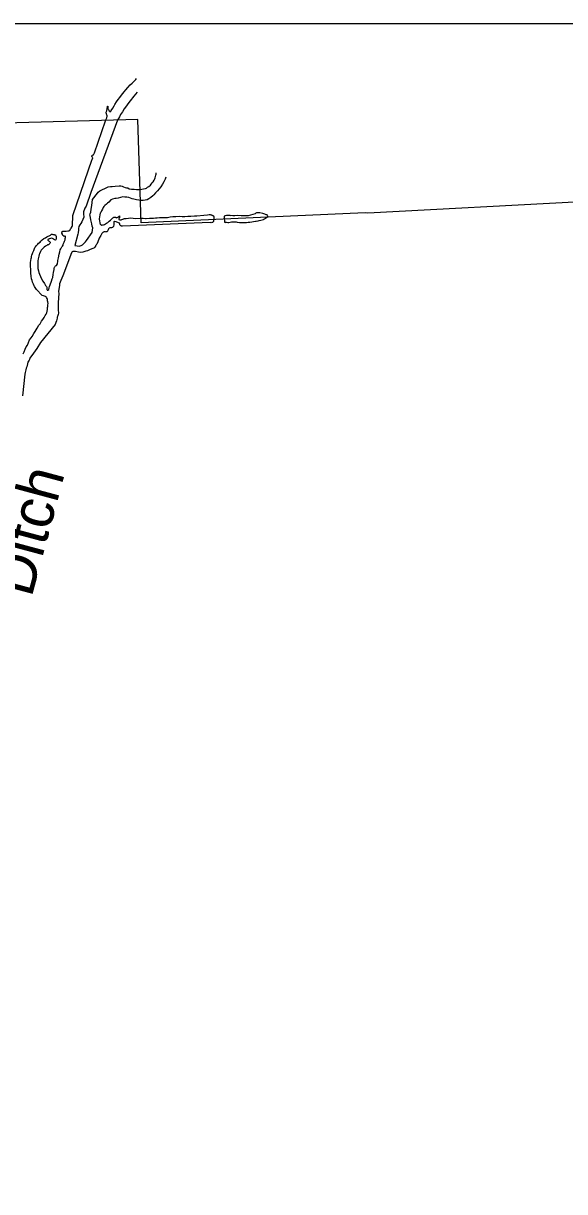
# Model space of a CAD drawing. Extents: x 1720274 to 1751788, y 372074 to 391887.
# Drawn here: x 1723587 to 1724650, y 388953 to 391250 of the extents above; entities that cross this region are included whole.
import ezdxf

# ---------------------------------------------------------------- set-up
doc = ezdxf.new("R2010")
doc.units = 0
for name, color, linetype in [('Level 2', 7, 'Continuous'), ('Level 9', 7, 'Continuous'), ('R_Draft', 7, 'Continuous')]:
    doc.layers.add(name, color=color, linetype=linetype)

msp = doc.modelspace()

# ---------------------------------------------------------------- linework, layer by layer
at = {"layer": 'Level 2'}
msp.add_lwpolyline([(1725918.9, 390953.1), (1725520.8, 390936.9), (1725105.9, 390920.6), (1725102.6, 390920.9), (1724681.3, 390898.6), (1724262.9, 390876.8), (1724258, 390877.1), (1723818.3, 390857.8), (1723811.7, 391060.7), (1723478.2, 391051.4)], dxfattribs=at)
at = {"layer": 'Level 9'}
for points in [[(1723753.5, 391080), (1723754.4, 391078.7), (1723754.8, 391077.7), (1723755.5, 391076.8), (1723756.2, 391076.4), (1723756.2, 391075.9), (1723756.8, 391075.8), (1723757, 391075.5), (1723757.2, 391075.5), (1723758.8, 391077.4), (1723759.3, 391078.4), (1723762.2, 391083), (1723764.7, 391087.2), (1723766.5, 391090.4), (1723769.8, 391095.4), (1723772.5, 391099.7), (1723775.8, 391103.6), (1723779.5, 391108.2), (1723784.8, 391114.9), (1723788.1, 391119), (1723792.1, 391123.7), (1723796.2, 391128.5), (1723800, 391132.1), (1723803, 391134.7), (1723805.3, 391137.4), (1723807.4, 391139.6), (1723808.7, 391141.1)], [(1723810.3, 391114.4), (1723803.5, 391106.3), (1723796.7, 391097.2), (1723791.8, 391091.4), (1723788.9, 391087.7), (1723784.7, 391081.4), (1723781.1, 391075.4), (1723777.7, 391070.2), (1723775.6, 391066.1), (1723771.8, 391059.5), (1723719.4, 390916.9), (1723709.8, 390890), (1723707.2, 390886.6), (1723704.7, 390879.4), (1723705, 390875.3), (1723705.5, 390868.5), (1723701.3, 390859.7), (1723699.4, 390856.5), (1723697.3, 390853.8), (1723695.3, 390850), (1723694.8, 390846.5), (1723694.7, 390843.6), (1723694.2, 390838), (1723693.7, 390835.3), (1723687.8, 390812.9), (1723696.6, 390811.8), (1723701.2, 390813.4), (1723702.9, 390814.3), (1723705.5, 390816.6), (1723708.4, 390820.3), (1723710.5, 390822.7), (1723721.8, 390838.8), (1723722.9, 390847.4), (1723721.8, 390851.3), (1723721.4, 390855.3), (1723719.3, 390863.7), (1723718.4, 390868.2), (1723717.7, 390871.4), (1723717.4, 390872.4), (1723717.7, 390875.2), (1723718.9, 390878.3), (1723719.6, 390884.2), (1723720.9, 390891.4), (1723722.6, 390903.5), (1723732.4, 390915.8), (1723733.7, 390917.5), (1723737, 390920.6), (1723740.6, 390922.5), (1723747.8, 390926), (1723750.4, 390927.3), (1723753.3, 390928), (1723757.5, 390928.9), (1723761.3, 390929.2), (1723767, 390929.6), (1723774.8, 390930.5), (1723778.2, 390930.2), (1723780.9, 390929.4), (1723783.5, 390928.6), (1723786.6, 390927.3), (1723789.2, 390926.5), (1723791.9, 390926.1), (1723794.6, 390924.4), (1723798.8, 390923.6), (1723804.3, 390923.5), (1723808.9, 390923.2), (1723812.4, 390923), (1723815.2, 390923.2), (1723819, 390923.8), (1723822.3, 390924.2), (1723826.2, 390925), (1723828.2, 390925.9), (1723830.7, 390927.7), (1723833.2, 390929.1), (1723836.1, 390931.4), (1723837.8, 390933.3), (1723839.8, 390936.1), (1723841.5, 390938.2), (1723843.6, 390941.4), (1723844.2, 390942.4), (1723844.7, 390943.8), (1723845.4, 390945.8), (1723846, 390948.5), (1723846.7, 390951), (1723847.2, 390953.2), (1723847.5, 390955.5)], [(1723647.1, 390767.8), (1723647.6, 390770.4), (1723648.1, 390771.2), (1723648.9, 390772.2), (1723649.9, 390773.1), (1723651.9, 390773.9), (1723653.4, 390776.8), (1723653.6, 390778.3), (1723654.1, 390780.7), (1723654.5, 390783.8), (1723655.1, 390786.3), (1723655.4, 390788.6), (1723657.2, 390796.2), (1723658, 390800.4), (1723659.1, 390804.4), (1723659.9, 390806.6), (1723661.3, 390809.2), (1723662.2, 390810.5), (1723663.2, 390811.7), (1723664.5, 390813.6), (1723665.1, 390815.4), (1723666.6, 390819.3), (1723667.7, 390821.7), (1723668.4, 390824.2), (1723668.9, 390826.6), (1723669.1, 390828.4), (1723669.2, 390829.2), (1723669.3, 390829.6), (1723669.3, 390829.8), (1723669.4, 390830.3), (1723669.4, 390830.9), (1723668.9, 390831.2), (1723668.1, 390831.3), (1723667, 390830.4), (1723666.9, 390830.6), (1723665.9, 390831), (1723664, 390832.8), (1723663.6, 390834.6), (1723663.4, 390835.1), (1723662.4, 390837.2), (1723662.2, 390838.5), (1723662.2, 390838.6), (1723662.6, 390839.3), (1723662.7, 390839.6), (1723663.1, 390840.3), (1723664, 390841), (1723666.4, 390840.9), (1723668, 390841), (1723670.4, 390841.2), (1723674.1, 390841.6), (1723676.1, 390842.1), (1723677.8, 390842.8), (1723678.7, 390843.7), (1723679.5, 390845.7), (1723680.4, 390847), (1723682.5, 390850.6), (1723682.9, 390851.8), (1723683.9, 390871.7), (1723722, 390982.4), (1723722.7, 390983.5), (1723722.7, 390983.4), (1723722.8, 390985.6), (1723722.6, 390986.2), (1723721.9, 390987), (1723721.6, 390987.4), (1723721.4, 390988.2), (1723721, 390989), (1723722.2, 390990), (1723722.5, 390990.5), (1723723.9, 390990.9), (1723724.3, 390991.3), (1723725, 390992.3), (1723725.9, 390993.6), (1723726.4, 390995.4), (1723748.2, 391058.3), (1723749.1, 391061), (1723750.5, 391063.6), (1723750.8, 391065.4), (1723751, 391066.8), (1723751.4, 391068.4), (1723750.8, 391069.2), (1723749.8, 391072.6), (1723749.4, 391073.2), (1723749.4, 391074.2), (1723749.2, 391074.6), (1723749.3, 391074.9), (1723749.9, 391076.1), (1723750.5, 391077.6), (1723750.7, 391078.1), (1723751.2, 391081.3), (1723751.4, 391082.7), (1723751.6, 391084.8), (1723751.9, 391086.6), (1723752.2, 391087.1), (1723752.4, 391087.1), (1723752.4, 391086.9), (1723752.5, 391085.5), (1723752.3, 391083.6), (1723752.4, 391082.5), (1723752.8, 391081.4), (1723753.5, 391080)], [(1723866.5, 390947.2), (1723865.2, 390943.1), (1723862.7, 390938), (1723859.6, 390933.5), (1723856.3, 390928), (1723853.6, 390924.5), (1723850.1, 390920.6), (1723846, 390916.3), (1723842.9, 390912.6), (1723841, 390910.4), (1723837.1, 390907.2), (1723833.2, 390904.7), (1723829.9, 390902.7), (1723826, 390901.9), (1723821.9, 390901.2), (1723815.9, 390901.3), (1723813.2, 390901.9), (1723809, 390902.9), (1723803.8, 390904.1), (1723800.1, 390904.8), (1723793.5, 390907.1), (1723789.6, 390908), (1723785.8, 390908.3), (1723782.1, 390908.5), (1723777.5, 390907.5), (1723772.5, 390906.1), (1723769.1, 390905.3), (1723766.1, 390905.1), (1723762, 390904.3), (1723758.4, 390902.5), (1723754.3, 390898.4), (1723751.9, 390896.1), (1723749.7, 390894.1), (1723746.7, 390891.5), (1723744.8, 390889.7), (1723743.4, 390887.4), (1723741.9, 390884.3), (1723740.2, 390880.8), (1723738.5, 390877.8), (1723737.7, 390876.6), (1723736.5, 390873.5), (1723736, 390869.2), (1723735.8, 390865.1), (1723736.3, 390861.1), (1723736.6, 390858.5), (1723736.9, 390856.6), (1723737.3, 390855.7), (1723737.7, 390855.2), (1723738.4, 390854.5), (1723738.9, 390854), (1723740.8, 390853.2), (1723742.6, 390853.3), (1723744.1, 390853.5), (1723746, 390854.2), (1723748.2, 390855.7), (1723749.6, 390856.7), (1723752.5, 390858), (1723753.2, 390858.7), (1723755.3, 390860.8), (1723758, 390863.1), (1723760.5, 390865.5), (1723762.5, 390867.5), (1723763.5, 390868.1), (1723764.2, 390868.6), (1723765.8, 390868.9), (1723767.5, 390868.5), (1723768.2, 390868.3), (1723769, 390868), (1723769.8, 390867.6), (1723770.9, 390868), (1723772.3, 390868.9), (1723773.9, 390870.3), (1723775.2, 390871.6), (1723775.5, 390870.4), (1723775.3, 390868.2), (1723774.7, 390866.2), (1723774.3, 390865.2), (1723774.3, 390864.9), (1723774.3, 390864.3), (1723774.3, 390864.1), (1723776, 390863.6), (1723778.4, 390863.5), (1723780.1, 390863.9), (1723782.2, 390865), (1723783.9, 390865.6), (1723784.5, 390865.8), (1723786.1, 390865.9), (1723788.4, 390866.1), (1723793.1, 390866.8), (1723797.9, 390867.1), (1723806.6, 390866.2), (1723815.9, 390866.7), (1723821.6, 390866.7), (1723826.6, 390866.2), (1723828, 390866), (1723834.1, 390866.6), (1723842.2, 390866.8), (1723846.4, 390867.2), (1723849.7, 390867.6), (1723853.7, 390867.8), (1723860.9, 390868.1)], [(1723860.9, 390868.1), (1723869.9, 390868.3), (1723875.1, 390869.2), (1723879.9, 390869.9), (1723886.4, 390870.3), (1723893.2, 390870.5), (1723898.6, 390870.3), (1723903.6, 390870.2), (1723909.5, 390870.5), (1723911.2, 390870.8), (1723915.6, 390870.9), (1723922.5, 390871.3), (1723927.1, 390871.6), (1723940.9, 390872.8), (1723948.3, 390873.5), (1723951.8, 390873.9), (1723953.7, 390873.6), (1723954.6, 390873.5), (1723955.5, 390873.2), (1723956.1, 390873), (1723956.9, 390872.7), (1723957.7, 390872.3), (1723958.2, 390871.9), (1723958.6, 390871.7), (1723959.9, 390871), (1723960.1, 390870.7), (1723960.4, 390870.1), (1723960.4, 390870), (1723960.7, 390868.9), (1723961, 390866.3), (1723960.4, 390863.6), (1723960.3, 390863), (1723960.3, 390861.8), (1723960.2, 390860.9), (1723959.9, 390860.4), (1723958.7, 390859), (1723957.8, 390858.3), (1723956.9, 390858.1), (1723955.3, 390857.8), (1723953.7, 390857.9), (1723781.6, 390851), (1723780.9, 390850.9), (1723780.1, 390851), (1723779.4, 390851.1), (1723778.4, 390851.5), (1723777.8, 390851.7), (1723777.5, 390852), (1723776.4, 390853.3), (1723776.2, 390854.6), (1723775.9, 390855.7), (1723775.4, 390856.6), (1723774.7, 390857), (1723772.4, 390857.9), (1723770.3, 390858.6), (1723768.7, 390859.2), (1723765.8, 390860), (1723765.5, 390860.1), (1723764.7, 390859.9), (1723764.4, 390859.7), (1723764.2, 390858.3), (1723764.2, 390857.6), (1723764.3, 390855.1), (1723764, 390853.7), (1723763.8, 390851.1), (1723763.4, 390850), (1723761.6, 390848.6), (1723761.3, 390848.4), (1723760, 390847.8), (1723758.8, 390847.7), (1723757.4, 390847.8), (1723756.2, 390847.8), (1723755, 390847.3), (1723754, 390845.9), (1723753.1, 390844), (1723752.7, 390842.7), (1723752, 390841.2), (1723751.3, 390840), (1723751, 390839.8), (1723750.2, 390839.8), (1723749.2, 390839.9), (1723748.1, 390840.1), (1723747.5, 390840.2), (1723746.4, 390840.1), (1723744.8, 390839.7), (1723743.7, 390839.3), (1723742.4, 390838.7), (1723740.8, 390836.5), (1723739.9, 390835.2), (1723738.6, 390832.4), (1723735.8, 390827.1), (1723733, 390820.2), (1723730.6, 390815.9), (1723729.9, 390814.1), (1723729.2, 390812.8), (1723727, 390809.5), (1723725.2, 390807.7), (1723721, 390806.3), (1723716.7, 390804.4), (1723712.6, 390802.8), (1723709.3, 390801.6), (1723703.3, 390800.1)], [(1723994.3, 390871.7), (1723993.9, 390871.6), (1723991.9, 390871.8), (1723989.9, 390871.8), (1723988.9, 390871.9), (1723985.6, 390872.1), (1723983.3, 390871.3), (1723982, 390870.9), (1723981.4, 390870.9), (1723981.3, 390870.4), (1723981, 390867.4), (1723981.8, 390860.9), (1723981.7, 390858.7), (1723983.1, 390858.5), (1723983.6, 390858.6), (1723984.2, 390858.7), (1723985.5, 390858.6), (1723988, 390858.5), (1723990.4, 390858.5), (1723995.6, 390859.2), (1723998.9, 390859.3), (1724002.7, 390859.3), (1724004.4, 390859.2), (1724006.4, 390858.7), (1724011.1, 390858.5), (1724015.1, 390858), (1724020.7, 390857.9), (1724025.2, 390858.2), (1724027.9, 390858.6), (1724031.7, 390859), (1724035.4, 390859.5), (1724038.4, 390860), (1724042.3, 390860.8), (1724044, 390861.1), (1724047.6, 390861.6), (1724049.9, 390862.1), (1724053.1, 390862.7), (1724055.5, 390863.3), (1724058.6, 390864.4), (1724059.2, 390864.6), (1724060.4, 390865.4), (1724062.1, 390866.4), (1724064.4, 390867.8), (1724065.3, 390868.5), (1724066, 390869.8), (1724066.5, 390871), (1724066.7, 390871.3), (1724066.4, 390872.2), (1724065.7, 390873), (1724063.8, 390873.5), (1724062.5, 390873.9), (1724060.6, 390874.7), (1724057, 390876), (1724051.2, 390877.2), (1724049, 390877.3), (1724046.6, 390877.4), (1724044.6, 390877.1), (1724043.5, 390876.7), (1724042.7, 390876.1), (1724042.2, 390875.4), (1724041.7, 390875)], [(1724041.7, 390875), (1724028.4, 390871.5), (1724024.4, 390871.5), (1724019.2, 390871.1), (1724014.3, 390871.6), (1724007.5, 390871.7), (1724002, 390871.3), (1723998.2, 390871.2), (1723994.3, 390871.7)], [(1723626.6, 390827), (1723627.9, 390827.5), (1723630.2, 390828.3), (1723632.7, 390830), (1723635.5, 390831.3), (1723637.5, 390832.2), (1723639.6, 390833.5), (1723641.1, 390834.7), (1723642, 390835.2), (1723643.4, 390835), (1723644.6, 390834.8), (1723646.2, 390834.4), (1723646.8, 390834.3), (1723647.9, 390834.1), (1723649.1, 390834), (1723649.4, 390834), (1723650, 390833.6), (1723650.6, 390832.2), (1723651.2, 390831.2), (1723651.2, 390829.1), (1723651.2, 390826.7), (1723651, 390826.7), (1723651, 390826.4), (1723650.8, 390825.6), (1723650.4, 390824.4), (1723650.1, 390823.9), (1723649.7, 390823.7), (1723648.7, 390823.8), (1723648, 390824.1), (1723647.5, 390824.4), (1723646, 390825.4), (1723645, 390826.1), (1723643.7, 390826.8), (1723641.6, 390827.3), (1723639.8, 390827), (1723638.2, 390826.4), (1723637, 390826.1), (1723635.8, 390825.6), (1723635, 390824.7), (1723634.7, 390824.5), (1723634.7, 390824.4), (1723634.6, 390823.7), (1723634.8, 390823.3), (1723635.2, 390823), (1723636.2, 390822.3), (1723637.5, 390821.3), (1723638.2, 390820.8), (1723639.3, 390819.8), (1723639.5, 390818.2), (1723638.5, 390816.7), (1723637.5, 390815.4), (1723635.9, 390814.6), (1723633.9, 390814), (1723632.4, 390813.1), (1723630.3, 390811.8), (1723627.7, 390810), (1723625.2, 390808), (1723623.4, 390805.9), (1723621.8, 390803.9), (1723620.3, 390801.1), (1723618.1, 390796.9), (1723617.4, 390795), (1723616.7, 390792.1), (1723615.8, 390786.9), (1723615.2, 390782.9), (1723614.9, 390778.6), (1723615, 390777.2), (1723614.8, 390773), (1723614.9, 390772.1), (1723615.2, 390767.8), (1723616.3, 390763.3), (1723617.3, 390759.9), (1723618.5, 390756.6), (1723620.4, 390752.3), (1723622.4, 390747.5), (1723625.1, 390743.1), (1723628, 390738.3), (1723629.4, 390735.8), (1723630.4, 390734.6), (1723630.8, 390734), (1723631.7, 390733.1), (1723632.2, 390732.4), (1723632.4, 390731), (1723632.5, 390729.7), (1723632.7, 390729.3), (1723632.9, 390726.7), (1723633.1, 390726.1), (1723633.5, 390725.3), (1723634, 390725.2), (1723634.9, 390725.4), (1723636.4, 390726.5), (1723637.3, 390729.7), (1723638, 390732.3), (1723639.4, 390735.6), (1723641.7, 390742.6), (1723643.4, 390747.4), (1723644.2, 390750.3), (1723645.3, 390755.9), (1723646, 390760.1), (1723646.9, 390766), (1723647.1, 390767.8)], [(1723585.9, 390600.1), (1723588, 390603.9), (1723590.2, 390609), (1723592.2, 390613.5), (1723594.5, 390617.1), (1723598.8, 390627.5), (1723602.1, 390631.2), (1723604.2, 390633.9), (1723607.1, 390639.7), (1723610.1, 390644), (1723613.4, 390650.3), (1723616.7, 390656.4), (1723619.4, 390659.3), (1723622.5, 390664.2), (1723625.1, 390667.8), (1723627.5, 390671.4), (1723629.7, 390675.7), (1723631.3, 390678.3), (1723632.5, 390680.6), (1723633.8, 390687.1), (1723634.1, 390690.8), (1723634.5, 390692.8), (1723634.9, 390696.1), (1723635, 390698.8), (1723634.5, 390702.5), (1723634.2, 390704.4), (1723633.7, 390707.6), (1723633.1, 390708.8), (1723632.2, 390710.6), (1723632.2, 390710.8), (1723631.6, 390711.9), (1723631.6, 390712), (1723631.3, 390712.3), (1723630.1, 390713), (1723628, 390713.3), (1723626.4, 390713.9), (1723623.8, 390714.8), (1723612.2, 390726.6), (1723609.9, 390730.4), (1723608.4, 390732.7), (1723607.9, 390733.6), (1723606.4, 390737.1), (1723604.8, 390740.8), (1723603.9, 390744.3), (1723602.9, 390747.7), (1723602.2, 390752.9), (1723601.3, 390758.4), (1723601, 390764.2), (1723600.3, 390773.7), (1723600.5, 390777.7), (1723600.7, 390779.8), (1723601.5, 390783.2), (1723602, 390787.2), (1723602.5, 390789.6), (1723602.7, 390791.4), (1723603.3, 390794.1), (1723604.5, 390797), (1723605.4, 390799.5), (1723606.9, 390802.9), (1723607.5, 390805.2), (1723608.3, 390807.3), (1723609.4, 390809.3), (1723610.4, 390810.5), (1723612.5, 390812.9), (1723614.9, 390815.9), (1723616.4, 390817.3), (1723619.4, 390819.6), (1723621.2, 390821.6), (1723623.4, 390824.2), (1723626.6, 390827)], [(1723703.3, 390800.1), (1723699.7, 390799.5), (1723694.9, 390799.8), (1723689, 390800.9), (1723685.7, 390801), (1723683.8, 390800.9), (1723683, 390800.6), (1723682.2, 390800.4), (1723681.6, 390799.6), (1723681.1, 390798.6), (1723679.7, 390795.5), (1723669.3, 390767.2), (1723664, 390753.5), (1723660.1, 390744), (1723657.6, 390737.4), (1723657.5, 390736), (1723657.3, 390734.7), (1723656.8, 390730.7), (1723656.4, 390727.4), (1723655.9, 390722.4), (1723656, 390718.9), (1723654.7, 390701), (1723655.2, 390689), (1723655.2, 390684.7), (1723655.4, 390681.8), (1723655.3, 390680.1), (1723654.9, 390677.5), (1723653.9, 390673.6), (1723653.2, 390672.2), (1723652.9, 390669.9), (1723651.5, 390665.2), (1723650.5, 390661.6), (1723648.8, 390657.4), (1723620.4, 390622.4), (1723612.8, 390610.7), (1723603.2, 390597), (1723600.8, 390593.5), (1723600.1, 390592.5), (1723598.5, 390589), (1723597.8, 390587.5), (1723596.8, 390585.7), (1723595.7, 390583.4), (1723594.7, 390580.5), (1723593.4, 390574.5), (1723592.3, 390571.7), (1723591.3, 390568.3), (1723590.4, 390563.3), (1723589.8, 390560.1), (1723584.9, 390517.6)]]:
    msp.add_lwpolyline(points, dxfattribs=at)
at = {"layer": 'R_Draft'}
msp.add_lwpolyline([(1720610.3, 391249.6), (1726741.8, 391249.6), (1726741.8, 384893.1), (1720610.3, 384893.1)], close=True, dxfattribs=at)

# ---------------------------------------------------------------- texts
at = {"layer": 'Level 9'}
msp.add_text('Ditch', height=83.42, rotation=75, dxfattribs=at).set_placement((1723602.5, 390119.3))

doc.saveas('drawing.dxf')
